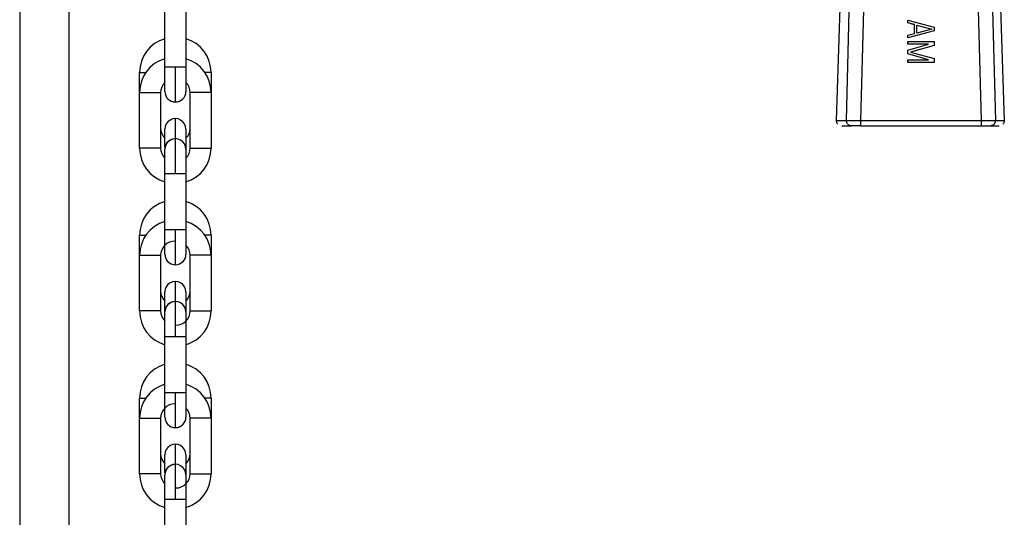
# Model space of a CAD drawing. Header units: inches. Extents: x 170 to 288, y 234 to 248.
# Tile 396 of 480: x 256.164 to 256.41, y 243.73 to 243.854. Entities that reach past the tile are written whole.
import ezdxf

# ---------------------------------------------------------------- set-up
doc = ezdxf.new("R2010")
doc.units = ezdxf.units.IN
doc.header["$LTSCALE"] = 0.25
doc.header["$MEASUREMENT"] = 0
doc.layers.add('STANDARD Z GUIDE MOTOR RH', color=7, linetype='Continuous')

msp = doc.modelspace()

# ---------------------------------------------------------------- linework, layer by layer
at = {"layer": 'STANDARD Z GUIDE MOTOR RH'}
for p, q in [((256.1639831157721, 244.1811111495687), (256.1639831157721, 243.714444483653)), ((256.1762831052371, 244.1811111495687), (256.1762831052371, 243.714444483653)), ((256.3678236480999, 243.8291174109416), (256.3715056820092, 243.9395282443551)), ((256.40604915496, 243.9395277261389), (256.4097277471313, 243.8291167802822)), ((256.370317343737, 243.8291172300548), (256.3730200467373, 243.9372373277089)), ((256.3766482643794, 243.9371946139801), (256.3738385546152, 243.8291025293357)), ((256.4040357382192, 243.8291020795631), (256.4011637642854, 243.9371942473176)), ((256.404727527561, 243.9372368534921), (256.4074987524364, 243.8291166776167)), ((256.2002144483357, 243.840143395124), (256.2002144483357, 243.8598412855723)), ((256.2054640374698, 243.8564144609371), (256.2054637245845, 243.8425036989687)), ((256.3856493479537, 243.854111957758), (256.3856556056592, 243.8541221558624)), ((256.385649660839, 243.853450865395), (256.3856493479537, 243.854111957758)), ((256.385649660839, 243.853450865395), (256.3856559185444, 243.8534610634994)), ((256.3873248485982, 243.8530101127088), (256.385649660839, 243.853450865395)), ((256.3856556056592, 243.8541221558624), (256.3922171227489, 243.8523591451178)), ((256.3856559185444, 243.8534610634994), (256.3856556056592, 243.8541221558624)), ((256.3873311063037, 243.8530203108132), (256.3856559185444, 243.8534610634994)), ((256.3873248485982, 243.8530101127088), (256.3873311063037, 243.8530203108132)), ((256.3873254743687, 243.8508150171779), (256.3873248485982, 243.8530101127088)), ((256.3873317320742, 243.8508166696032), (256.3873311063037, 243.8530203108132)), ((256.3878902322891, 243.8509268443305), (256.3878896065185, 243.8529101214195)), ((256.3878896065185, 243.8529101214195), (256.3916589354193, 243.8519184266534)), ((256.3878896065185, 243.8528982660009), (256.3916364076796, 243.8519125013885)), ((256.3922111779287, 243.8514674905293), (256.3856505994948, 243.8497046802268)), ((256.3856505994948, 243.8503657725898), (256.3856568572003, 243.8503759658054)), ((256.3856505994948, 243.8497046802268), (256.3856505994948, 243.8503657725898)), ((256.3922174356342, 243.8514776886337), (256.3856568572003, 243.8497148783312)), ((256.3856568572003, 243.8503759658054), (256.3873317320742, 243.8508166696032)), ((256.3856568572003, 243.8497148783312), (256.3856568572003, 243.8503759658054)), ((256.3916589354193, 243.8519184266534), (256.3878902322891, 243.8509268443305)), ((256.3922111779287, 243.8514674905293), (256.3922174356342, 243.8514776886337)), ((256.3922171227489, 243.8523591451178), (256.3922174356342, 243.8514776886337)), ((256.3856505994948, 243.8497046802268), (256.3856568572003, 243.8497148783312)), ((256.3856509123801, 243.8488232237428), (256.3856571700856, 243.8488334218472)), ((256.3856512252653, 243.8481621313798), (256.3856509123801, 243.8488232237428)), ((256.3856512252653, 243.8481621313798), (256.3856574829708, 243.8481723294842)), ((256.3907884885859, 243.8481620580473), (256.3856512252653, 243.8481621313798)), ((256.3856574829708, 243.8481723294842), (256.3856571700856, 243.8488334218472)), ((256.3856571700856, 243.8488334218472), (256.39221837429, 243.8488333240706)), ((256.3908225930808, 243.8481722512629), (256.3856574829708, 243.8481723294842)), ((256.3856577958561, 243.8466297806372), (256.3908225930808, 243.8481722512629)), ((256.3922186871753, 243.8478416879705), (256.3863558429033, 243.8461890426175)), ((256.3922121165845, 243.8478314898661), (256.3863708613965, 243.8461848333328)), ((256.3922121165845, 243.8478314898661), (256.3922186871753, 243.8478416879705)), ((256.39221837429, 243.8488333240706), (256.3922186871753, 243.8478416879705)), ((256.3856515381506, 243.8466195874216), (256.3856577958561, 243.8466297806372)), ((256.3856518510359, 243.8457381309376), (256.3856515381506, 243.8466195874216)), ((256.3856518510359, 243.8457381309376), (256.3856581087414, 243.845748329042)), ((256.3907831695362, 243.8442057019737), (256.3856518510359, 243.8457381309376)), ((256.3856581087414, 243.845748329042), (256.3856577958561, 243.8466297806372)), ((256.3908235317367, 243.8442057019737), (256.3856581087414, 243.845748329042)), ((256.3863558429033, 243.8461890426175), (256.392219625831, 243.8445362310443)), ((256.3856521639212, 243.8441955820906), (256.3856584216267, 243.844205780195)), ((256.3856524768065, 243.8435344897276), (256.3856521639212, 243.8441955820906)), ((256.3856524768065, 243.8435344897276), (256.3856587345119, 243.843544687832)), ((256.3922133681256, 243.843534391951), (256.3856524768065, 243.8435344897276)), ((256.3856584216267, 243.844205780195), (256.3908235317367, 243.8442057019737)), ((256.3856587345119, 243.843544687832), (256.3856584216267, 243.844205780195)), ((256.3922199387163, 243.8435445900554), (256.3856587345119, 243.843544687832)), ((256.3922133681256, 243.843534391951), (256.3922199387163, 243.8435445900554)), ((256.392219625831, 243.8445362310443), (256.3922199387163, 243.8435445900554)), ((256.193915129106, 243.836083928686), (256.193915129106, 243.8410884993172)), ((256.2002144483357, 243.84250377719), (256.2028389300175, 243.8425037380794)), ((256.2028389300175, 243.833711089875), (256.2028389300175, 243.8425037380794)), ((256.2028389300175, 243.8425037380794), (256.2054637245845, 243.8425036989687)), ((256.2054637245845, 243.8425036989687), (256.2054637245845, 243.8363357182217)), ((256.211762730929, 243.8410882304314), (256.211762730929, 243.8221728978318)), ((256.1939148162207, 243.8221731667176), (256.193915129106, 243.836083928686)), ((256.193915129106, 243.836083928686), (256.1991644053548, 243.8360838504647)), ((256.1991644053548, 243.8360838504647), (256.1991640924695, 243.8221730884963)), ((256.2065131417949, 243.8221729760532), (256.2065134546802, 243.8360837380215)), ((256.211762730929, 243.8360836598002), (256.2065134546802, 243.8360837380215)), ((256.3738385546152, 243.8291025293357), (256.4040357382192, 243.8291020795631)), ((256.2002141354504, 243.826925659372), (256.2002153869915, 243.8270093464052)), ((256.2002141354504, 243.8224278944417), (256.2002141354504, 243.8269256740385)), ((256.2054634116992, 243.8269255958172), (256.2054634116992, 243.8157530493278)), ((256.3738207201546, 243.8277610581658), (256.4040175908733, 243.8277606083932)), ((256.2028386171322, 243.8157530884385), (256.2028386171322, 243.8245457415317)), ((256.1991640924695, 243.8221730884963), (256.1939148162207, 243.8221731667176)), ((256.2065131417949, 243.8221729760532), (256.211762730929, 243.8221728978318)), ((256.2002138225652, 243.7984156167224), (256.2002138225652, 243.8181135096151)), ((256.2054634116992, 243.8157530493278), (256.2002138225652, 243.8157531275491)), ((256.2054634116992, 243.8157530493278), (256.2054630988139, 243.8018422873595)), ((256.2002138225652, 243.8018423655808), (256.2028383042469, 243.8018423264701)), ((256.2028383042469, 243.7930496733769), (256.2028383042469, 243.8018423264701)), ((256.2028383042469, 243.8018423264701), (256.2054630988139, 243.8018422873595)), ((256.2054630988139, 243.8018422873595), (256.2054630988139, 243.7956743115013)), ((256.1939145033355, 243.7954225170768), (256.1939145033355, 243.800427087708)), ((256.2117624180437, 243.800426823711), (256.2117621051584, 243.7954222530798)), ((256.1939141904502, 243.7815117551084), (256.1939145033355, 243.7954225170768)), ((256.1939145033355, 243.7954225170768), (256.1991637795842, 243.7954224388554)), ((256.1991637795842, 243.7954224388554), (256.199163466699, 243.7815116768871)), ((256.2065125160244, 243.7815115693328), (256.2065128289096, 243.7954223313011)), ((256.2117621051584, 243.7954222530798), (256.2117621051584, 243.7815114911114)), ((256.2002135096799, 243.7862642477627), (256.200214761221, 243.786347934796)), ((256.2002135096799, 243.7774520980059), (256.2002135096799, 243.7862642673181)), ((256.2028379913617, 243.7750916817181), (256.2028379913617, 243.7849810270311)), ((256.2054627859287, 243.7862641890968), (256.2054627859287, 243.7750916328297)), ((256.199163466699, 243.7815116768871), (256.1939141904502, 243.7815117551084)), ((256.2065125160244, 243.7815115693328), (256.2117621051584, 243.7815114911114)), ((256.2002131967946, 243.7568195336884), (256.2002131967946, 243.7762950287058)), ((256.2054627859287, 243.7750916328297), (256.2028379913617, 243.7750916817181)), ((256.2054627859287, 243.7750916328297), (256.2054624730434, 243.7611808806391)), ((256.1939138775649, 243.7547611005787), (256.1939138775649, 243.7597656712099)), ((256.2028376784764, 243.7523882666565), (256.2028376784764, 243.7611809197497)), ((256.2028376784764, 243.7611809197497), (256.2054624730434, 243.7611808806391)), ((256.2054624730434, 243.7611808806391), (256.2054624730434, 243.7550128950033)), ((256.2117617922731, 243.759765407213), (256.2117614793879, 243.7547608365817)), ((256.1939135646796, 243.740850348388), (256.1939138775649, 243.7547611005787)), ((256.1991631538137, 243.7547610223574), (256.1991628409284, 243.740850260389)), ((256.2065118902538, 243.7408501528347), (256.2065122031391, 243.7547609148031)), ((256.2117614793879, 243.7547608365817), (256.2065122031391, 243.7547609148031)), ((256.2117614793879, 243.7547608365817), (256.2117614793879, 243.7408500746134)), ((256.2002128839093, 243.7456028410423), (256.2002141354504, 243.7456865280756)), ((256.2002128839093, 243.7411050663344), (256.2002128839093, 243.74560285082)), ((256.2054621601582, 243.7456027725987), (256.2054621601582, 243.7344302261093)), ((256.2028373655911, 243.73443026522), (256.2028373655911, 243.7432229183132)), ((256.1991628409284, 243.740850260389), (256.1939135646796, 243.740850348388)), ((256.2065118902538, 243.7408501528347), (256.2117614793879, 243.7408500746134)), ((256.2054621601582, 243.7344302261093), (256.2002125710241, 243.7344303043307)), ((256.2002125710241, 243.7148210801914), (256.2002125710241, 243.7344303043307)), ((256.2054621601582, 243.7344302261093), (256.2054618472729, 243.720519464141))]:
    msp.add_line(p, q, dxfattribs=at)
at = {"layer": 'STANDARD Z GUIDE MOTOR RH', "flags": 128}
for points in [[(256.193915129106, 243.8410884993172), (256.1941147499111, 243.8410884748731), (256.1946838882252, 243.8410884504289), (256.195478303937, 243.8410884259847)], [(256.211762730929, 243.8410882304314), (256.2115631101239, 243.8410882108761), (256.2109939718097, 243.8410882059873), (256.210199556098, 243.8410882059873)], [(256.2002141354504, 243.8363358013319), (256.2002141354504, 243.8390770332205), (256.2002144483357, 243.840143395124)], [(256.2028386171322, 243.824585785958), (256.2028386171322, 243.8256424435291), (256.2028389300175, 243.8269748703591), (256.2028389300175, 243.829550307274)], [(256.2028386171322, 243.8245457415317), (256.2018342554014, 243.824345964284), (256.2009997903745, 243.8237938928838)], [(256.2002138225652, 243.8181135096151), (256.2002141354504, 243.8191798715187), (256.2002141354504, 243.8219211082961)], [(256.1939145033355, 243.800427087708), (256.1941144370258, 243.8004270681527), (256.1946832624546, 243.8004270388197), (256.1954776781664, 243.8004270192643)], [(256.2117624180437, 243.800426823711), (256.2115624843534, 243.8004268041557), (256.2109936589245, 243.800426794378), (256.2101992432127, 243.800426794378)], [(256.2002135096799, 243.7956743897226), (256.2002135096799, 243.7974809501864), (256.2002138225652, 243.7984156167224)], [(256.2117621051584, 243.7954222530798), (256.2115624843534, 243.7954222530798), (256.2109933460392, 243.7954222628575), (256.2101419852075, 243.7954222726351), (256.2091376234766, 243.7954222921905), (256.2081329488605, 243.7954223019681), (256.2072815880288, 243.7954223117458), (256.2067127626, 243.7954223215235), (256.2065128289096, 243.7954223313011)], [(256.2028379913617, 243.7849810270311), (256.2028383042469, 243.7863134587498), (256.2028383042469, 243.7888888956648)], [(256.2028379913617, 243.7838843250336), (256.2018336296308, 243.7836845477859), (256.200999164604, 243.7831324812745)], [(256.2002131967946, 243.7762950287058), (256.2002135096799, 243.7774520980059)], [(256.2028379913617, 243.7750916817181), (256.2018336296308, 243.7750916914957), (256.2009819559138, 243.7750917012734), (256.2004131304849, 243.7750917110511), (256.2002131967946, 243.7750917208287)], [(256.1939138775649, 243.7597656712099), (256.1941138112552, 243.7597656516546), (256.1946826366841, 243.7597656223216), (256.1954770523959, 243.7597656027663)], [(256.2002131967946, 243.7611809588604), (256.2004128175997, 243.7611809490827), (256.2009819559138, 243.7611809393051), (256.2018333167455, 243.7611809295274), (256.2028376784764, 243.7611809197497)], [(256.2117617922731, 243.759765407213), (256.2115618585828, 243.7597653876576), (256.2109930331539, 243.75976537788), (256.2101986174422, 243.75976537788)], [(256.1939138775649, 243.7547611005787), (256.19411349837, 243.7547611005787), (256.1946826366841, 243.754761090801), (256.1955339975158, 243.7547610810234), (256.1965383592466, 243.754761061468), (256.1975430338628, 243.7547610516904), (256.1983943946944, 243.7547610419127), (256.1989632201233, 243.754761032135), (256.1991631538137, 243.7547610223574)], [(256.2002128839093, 243.7560524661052), (256.2002131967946, 243.7568195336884)], [(256.2002128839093, 243.7550129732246), (256.2002128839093, 243.7560524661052)], [(256.2028373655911, 243.7431352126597), (256.2028376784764, 243.7443196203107), (256.2028376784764, 243.7482274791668)], [(256.2028373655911, 243.7432229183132), (256.2018330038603, 243.7430231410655), (256.2009985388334, 243.7424710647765)], [(256.2002125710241, 243.7344303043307), (256.2002128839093, 243.7356336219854), (256.2002128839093, 243.7405982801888)]]:
    msp.add_lwpolyline(points, dxfattribs=at)
at = {"layer": 'STANDARD Z GUIDE MOTOR RH'}
for centre, radius, start, end in [((256.2027077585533, 243.8410883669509), 0.008792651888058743, 106.473247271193, 179.999137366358), ((256.2029702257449, 243.8410883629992), 0.008792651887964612, 359.9991373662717, 73.52502722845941), ((256.2027076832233, 243.8360837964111), 0.008792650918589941, 106.4732492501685, 179.99913736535), ((256.2029701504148, 243.8360837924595), 0.008792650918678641, 359.9991373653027, 73.52502547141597), ((256.2027076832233, 243.8360837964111), 0.003543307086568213, 134.7255816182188, 179.9991373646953), ((256.2029701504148, 243.8360837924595), 0.003543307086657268, 359.9991373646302, 45.27422422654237), ((256.2028389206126, 243.8363357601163), 0.002624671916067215, 179.9991373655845, 359.9991229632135), ((256.2028387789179, 243.826925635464), 0.002624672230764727, 359.9991373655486, 179.9991428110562), ((256.2027075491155, 243.8271776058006), 0.003543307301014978, 179.9991373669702, 225.2750782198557), ((256.2029700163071, 243.8271776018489), 0.003543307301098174, 314.7246316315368, 359.9991373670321), ((256.2028387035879, 243.8219210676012), 0.002624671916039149, 359.9991373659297, 179.9991428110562), ((256.2028387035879, 243.8219210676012), 0.002624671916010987, 134.4758266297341, 179.9991373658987), ((256.2027074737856, 243.8221730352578), 0.008792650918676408, 179.9991373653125, 253.5250254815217), ((256.2027074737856, 243.8221730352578), 0.003543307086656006, 179.9991373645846, 225.2738071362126), ((256.2029699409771, 243.8221730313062), 0.008792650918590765, 286.4732492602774, 359.9991373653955), ((256.2029699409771, 243.8221730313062), 0.003543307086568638, 314.7253692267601, 359.9991373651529), ((256.202707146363, 243.8004269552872), 0.008792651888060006, 106.4732472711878, 179.9991373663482), ((256.2029696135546, 243.8004269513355), 0.008792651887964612, 359.9991373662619, 73.52502722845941), ((256.2027070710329, 243.7954223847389), 0.00879265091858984, 106.4732492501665, 179.99913736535), ((256.2029695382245, 243.7954223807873), 0.008792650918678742, 359.9991373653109, 73.52502547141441), ((256.2027070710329, 243.7954223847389), 0.00354330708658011, 89.99913736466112, 179.9991373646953), ((256.2029695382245, 243.7954223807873), 0.003543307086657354, 359.999137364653, 45.27422421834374), ((256.2028383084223, 243.7956743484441), 0.002624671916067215, 179.9991373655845, 359.9991229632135), ((256.2028381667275, 243.7862642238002), 0.002624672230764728, 359.9991373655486, 179.9991428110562), ((256.2027069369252, 243.7865161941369), 0.003543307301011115, 179.9991373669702, 225.274480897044), ((256.2029694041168, 243.7865161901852), 0.00354330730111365, 314.7226733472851, 359.9991373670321), ((256.2027068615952, 243.7815116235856), 0.008792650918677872, 179.9991373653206, 253.5250254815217), ((256.2027068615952, 243.7815116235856), 0.003543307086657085, 179.9991373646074, 225.2735895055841), ((256.2028380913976, 243.781259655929), 0.002624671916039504, 359.9991373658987, 179.9991428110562), ((256.2028380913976, 243.781259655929), 0.002624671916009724, 134.4758266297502, 179.9991373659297), ((256.2029693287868, 243.781511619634), 0.003543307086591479, 269.9991373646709, 359.9991373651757), ((256.2029693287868, 243.781511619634), 0.008792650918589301, 286.4732492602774, 359.9991373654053), ((256.2027065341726, 243.7597655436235), 0.008792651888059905, 106.4732472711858, 179.9991373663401), ((256.2029690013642, 243.7597655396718), 0.008792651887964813, 359.9991373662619, 73.52502722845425), ((256.2027064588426, 243.7547609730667), 0.00879265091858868, 106.4732492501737, 179.9991373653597), ((256.2029689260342, 243.7547609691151), 0.008792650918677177, 359.9991373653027, 73.52502547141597), ((256.2027064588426, 243.7547609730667), 0.00354330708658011, 89.999137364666, 179.9991373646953), ((256.2029689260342, 243.7547609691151), 0.003543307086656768, 359.9991373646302, 45.27422422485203), ((256.202837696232, 243.7550129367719), 0.002624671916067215, 179.9991373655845, 359.9991229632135), ((256.2028375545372, 243.7456028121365), 0.002624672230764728, 359.9991373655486, 179.9991428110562), ((256.2027063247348, 243.7458547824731), 0.003543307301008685, 179.9991373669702, 225.2742276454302), ((256.2029687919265, 243.7458547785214), 0.003543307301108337, 314.7233220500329, 359.9991373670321), ((256.2028374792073, 243.7405982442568), 0.002624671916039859, 359.9991373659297, 179.9991428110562), ((256.2028374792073, 243.7405982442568), 0.002624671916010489, 134.4758266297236, 179.9991373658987), ((256.2027062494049, 243.7408502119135), 0.008792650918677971, 179.9991373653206, 253.5250254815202), ((256.2027062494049, 243.7408502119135), 0.003543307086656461, 179.9991373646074, 225.2728615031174), ((256.2029687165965, 243.7408502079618), 0.003543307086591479, 269.9991373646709, 359.9991373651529), ((256.2029687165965, 243.7408502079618), 0.008792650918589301, 286.4732492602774, 359.9991373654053)]:
    msp.add_arc(centre, radius, start, end, dxfattribs=at)
for points, knots in [([(256.3678493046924, 243.8291174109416), (256.3678410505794, 243.8291174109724), (256.3676475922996, 243.8291174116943), (256.3683259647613, 243.8291173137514), (256.3696537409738, 243.8291172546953), (256.3703176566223, 243.829117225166)], [0, 0, 0, 0, 0.02179719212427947, 0.5108783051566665, 0.9999999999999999, 0.9999999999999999, 0.9999999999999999, 0.9999999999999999]), ([(256.368196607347, 243.8281565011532), (256.3681359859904, 243.8282270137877), (256.3680160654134, 243.8283665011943), (256.3678572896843, 243.8286868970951), (256.367836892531, 243.8289479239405), (256.3678236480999, 243.8291174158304)], [0, 0, 0, 0, 0.2638892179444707, 0.5220230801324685, 1, 1, 1, 1]), ([(256.3703176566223, 243.829117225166), (256.3705014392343, 243.8291177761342), (256.3708752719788, 243.8291188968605), (256.3717155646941, 243.8291165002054), (256.3727221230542, 243.8291114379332), (256.3734626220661, 243.8291055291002), (256.3738385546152, 243.8291025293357)], [0, 0, 0, 0, 0.2379120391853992, 0.4839375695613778, 0.7380082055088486, 0.9999999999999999, 0.9999999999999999, 0.9999999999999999, 0.9999999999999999]), ([(256.3714728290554, 243.827761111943), (256.3713247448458, 243.8277793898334), (256.3710965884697, 243.8278075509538), (256.3708228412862, 243.827977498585), (256.3706357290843, 243.8281540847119), (256.3704864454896, 243.8283723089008), (256.3703459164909, 243.8286884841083), (256.370328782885, 243.8289484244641), (256.3703176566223, 243.829117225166)], [0, 0, 0, 0, 0.2388524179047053, 0.3680048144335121, 0.4998934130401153, 0.631888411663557, 0.7609547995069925, 1, 1, 1, 1]), ([(256.3738385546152, 243.8291025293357), (256.3738383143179, 243.8289277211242), (256.3738378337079, 243.8285780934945), (256.3738339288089, 243.8281336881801), (256.3738277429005, 243.8278219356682), (256.3738230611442, 243.8277813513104), (256.3738207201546, 243.8277610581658)], [0, 0, 0, 0, 0.2499970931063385, 0.5000102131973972, 0.7499932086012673, 1, 1, 1, 1]), ([(256.4040175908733, 243.8277606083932), (256.404020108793, 243.8277809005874), (256.4040251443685, 243.8278214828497), (256.4040305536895, 243.8281332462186), (256.4040351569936, 243.8285776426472), (256.4040355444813, 243.8289272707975), (256.4040357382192, 243.8291020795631)], [0, 0, 0, 0, 0.2500086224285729, 0.4999910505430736, 0.7500031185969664, 1, 1, 1, 1]), ([(256.4040357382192, 243.8291020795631), (256.4044108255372, 243.8291050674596), (256.4051495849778, 243.8291109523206), (256.4061430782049, 243.8291159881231), (256.4069648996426, 243.8291183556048), (256.4073227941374, 243.8291172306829), (256.4074987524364, 243.8291166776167)], [0, 0, 0, 0, 0.2619892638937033, 0.5160052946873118, 0.7620447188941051, 0.9999999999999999, 0.9999999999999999, 0.9999999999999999, 0.9999999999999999]), ([(256.4074987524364, 243.8291166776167), (256.4074873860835, 243.8289478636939), (256.4074698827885, 243.8286879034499), (256.4073271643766, 243.8283718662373), (256.4071761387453, 243.8281534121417), (256.4069861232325, 243.8279770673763), (256.4067086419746, 243.827806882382), (256.4064770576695, 243.8277788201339), (256.4063266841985, 243.8277605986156)], [0, 0, 0, 0, 0.2390435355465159, 0.3681083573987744, 0.5000181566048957, 0.6319355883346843, 0.7610065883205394, 1, 1, 1, 1]), ([(256.4074987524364, 243.8291166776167), (256.4081639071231, 243.8291166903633), (256.4094645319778, 243.8291167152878), (256.4096243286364, 243.8291167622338), (256.4097024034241, 243.829116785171)], [0, 0, 0, 0, 0.5114116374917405, 1, 1, 1, 1]), ([(256.4097280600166, 243.829116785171), (256.4097148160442, 243.8289472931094), (256.4096944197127, 243.8286862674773), (256.409535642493, 243.8283658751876), (256.4094157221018, 243.8282263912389), (256.4093551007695, 243.8281558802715)], [0, 0, 0, 0, 0.4779806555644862, 0.7361123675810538, 1, 1, 1, 1]), ([(256.3691671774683, 243.827761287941), (256.369156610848, 243.8277612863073), (256.3689714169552, 243.8277612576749), (256.3696040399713, 243.827761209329), (256.3708498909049, 243.8277611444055), (256.3714728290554, 243.827761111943)], [0, 0, 0, 0, 0.02936573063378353, 0.5146729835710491, 1, 1, 1, 1]), ([(256.3738207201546, 243.8277610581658), (256.3735816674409, 243.8277610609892), (256.373103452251, 243.8277610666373), (256.3724388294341, 243.8277610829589), (256.3718617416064, 243.8277610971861), (256.371602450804, 243.8277611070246), (256.3714728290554, 243.827761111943)], [0, 0, 0, 0, 0.2499431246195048, 0.5000010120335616, 0.7500461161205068, 1, 1, 1, 1]), ([(256.4040175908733, 243.8277606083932), (256.4042561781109, 243.8277606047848), (256.4047333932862, 243.8277605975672), (256.4053898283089, 243.8277605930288), (256.4059544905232, 243.8277605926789), (256.4062026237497, 243.8277605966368), (256.4063266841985, 243.8277605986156)], [0, 0, 0, 0, 0.2499976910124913, 0.5000380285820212, 0.7500314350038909, 1, 1, 1, 1]), ([(256.4063266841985, 243.8277605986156), (256.4069373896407, 243.8277606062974), (256.4081587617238, 243.8277606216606), (256.4084145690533, 243.8277607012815), (256.4084145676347, 243.8277607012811), (256.4084145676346, 243.8277607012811)], [0, 0, 0, 0, 0.5000075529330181, 0.9999833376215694, 1, 1, 1, 1])]:
    msp.add_open_spline(points, degree=3, knots=knots, dxfattribs=at)

doc.saveas('drawing.dxf')
